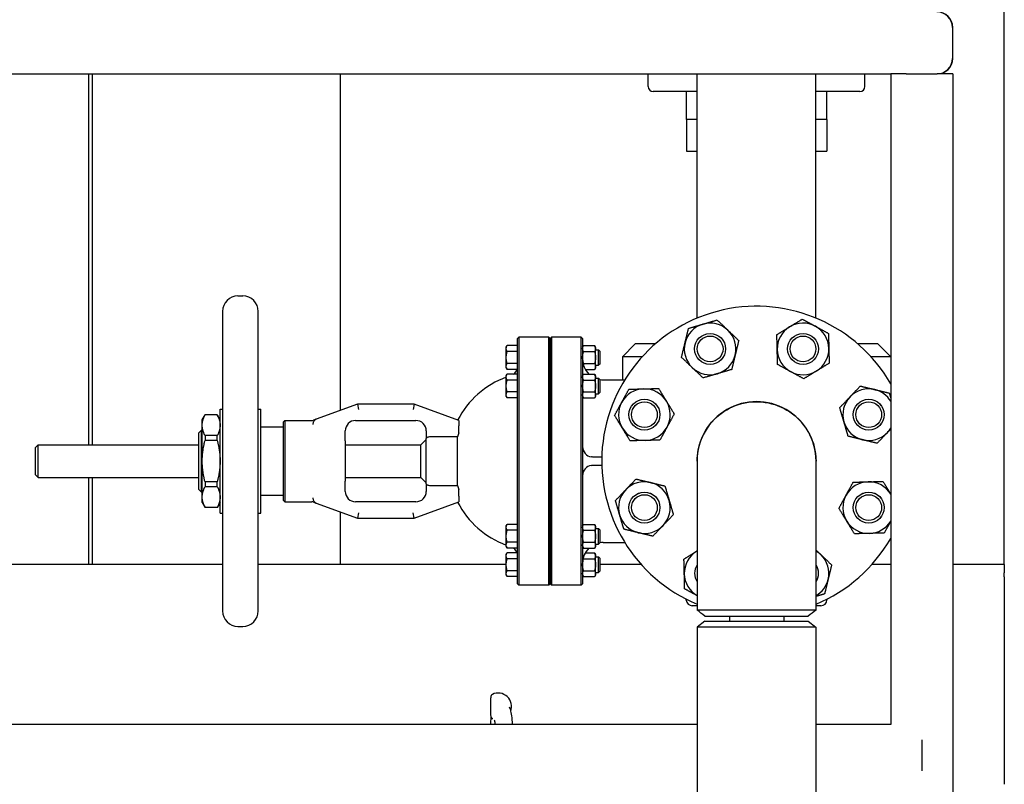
# Model space of a CAD drawing. Header units: inches. Extents: x 24 to 1128, y -69 to 748.
# Tile 585 of 656: x 1024 to 1048, y 358 to 377. Entities that reach past the tile are written whole.
import ezdxf

# ---------------------------------------------------------------- set-up
doc = ezdxf.new("R2010")
doc.units = ezdxf.units.IN
doc.header["$LTSCALE"] = 32
doc.header["$MEASUREMENT"] = 0
doc.layers.add('Visible (ANSI)', color=7, linetype='Continuous', lineweight=30)

msp = doc.modelspace()

# ---------------------------------------------------------------- linework, layer by layer
at = {"layer": 'Visible (ANSI)'}
for p, q in [((1048.03453, 363.48367), (1048.03453, 433.48367)), ((1046.77746, 376.48367), (1046.77746, 375.73367)), ((1046.78453, 375.73367), (1046.78453, 376.48367)), ((1010.78453, 375.35867), (1045.28453, 375.35867)), ((1025.86453, 366.37737), (1025.86453, 375.35867)), ((1025.95453, 366.37737), (1025.95453, 375.35867)), ((1031.95453, 367.21107), (1031.95453, 375.35867)), ((1039.40953, 375.0567), (1039.40953, 375.35867)), ((1040.59703, 369.44721), (1040.59703, 375.35867)), ((1043.47203, 369.44721), (1043.47203, 375.35867)), ((1044.65953, 375.0567), (1044.65953, 375.35867)), ((1045.28453, 375.35867), (1045.28453, 359.60867)), ((1045.65953, 375.35867), (1045.28453, 375.35867)), ((1045.65953, 375.35867), (1046.40953, 375.35867)), ((1046.78453, 375.35867), (1046.40953, 375.35867)), ((1046.78453, 375.35867), (1046.78453, 339.60867)), ((1040.59703, 374.9317), (1039.53453, 374.9317)), ((1040.33453, 374.25256), (1040.33453, 374.9317)), ((1044.53453, 374.9317), (1043.47203, 374.9317)), ((1043.73453, 374.25256), (1043.73453, 374.9317)), ((1040.59703, 374.25256), (1040.33453, 374.25256)), ((1040.33453, 374.25256), (1040.33453, 373.48836)), ((1040.59703, 374.25256), (1040.33453, 374.25256)), ((1043.73453, 374.25256), (1043.47203, 374.25256)), ((1043.73453, 374.25256), (1043.47203, 374.25256)), ((1043.73453, 374.25256), (1043.73453, 373.48836)), ((1040.33453, 373.48836), (1040.59703, 373.48836)), ((1043.47203, 373.48836), (1043.73453, 373.48836)), ((1029.47548, 369.98367), (1029.59359, 369.98367)), ((1029.10146, 369.60965), (1029.10146, 362.35769)), ((1029.9676, 362.35769), (1029.9676, 369.60965)), ((1036.24713, 368.95242), (1036.27838, 368.98367)), ((1036.24713, 368.89479), (1036.24713, 368.95242)), ((1036.24713, 367.35832), (1036.24713, 368.89479)), ((1036.27838, 368.98367), (1036.27838, 368.92588)), ((1037.00328, 368.98367), (1036.27838, 368.98367)), ((1036.27838, 368.92588), (1036.27838, 367.36118)), ((1037.00328, 368.92588), (1037.00328, 368.98367)), ((1037.03453, 368.95242), (1037.00328, 368.98367)), ((1037.00328, 367.36118), (1037.00328, 368.92588)), ((1037.03453, 368.95242), (1037.06578, 368.98367)), ((1037.03453, 368.89479), (1037.03453, 368.95242)), ((1037.03453, 368.95242), (1037.03453, 368.89479)), ((1037.03453, 367.35832), (1037.03453, 368.89479)), ((1037.03453, 368.89479), (1037.03453, 367.35832)), ((1037.06578, 368.98367), (1037.06578, 368.92588)), ((1037.79068, 368.98367), (1037.06578, 368.98367)), ((1037.06578, 368.92588), (1037.06578, 367.36118)), ((1037.79068, 368.92588), (1037.79068, 368.98367)), ((1037.82193, 368.95242), (1037.79068, 368.98367)), ((1037.79068, 367.36118), (1037.79068, 368.92588)), ((1037.82193, 368.95242), (1037.82193, 368.89479)), ((1037.82193, 368.89479), (1037.82193, 367.35832)), ((1035.97213, 368.74154), (1035.99446, 368.78022)), ((1035.97213, 368.70805), (1035.97213, 368.74154)), ((1035.97213, 368.49154), (1035.97213, 368.70805)), ((1036.24713, 368.78022), (1035.99446, 368.78022)), ((1037.82193, 368.74154), (1037.84426, 368.78022)), ((1037.84426, 368.78022), (1038.11211, 368.78022)), ((1038.13443, 368.74154), (1038.11211, 368.78022)), ((1038.13443, 368.70805), (1038.13443, 368.74154)), ((1038.13443, 368.49154), (1038.13443, 368.70805)), ((1038.13443, 368.67904), (1038.20988, 368.67904)), ((1038.20988, 368.30404), (1038.20988, 368.67904)), ((1038.24713, 368.64179), (1038.20988, 368.67904)), ((1039.09703, 368.82367), (1038.78453, 368.51117)), ((1039.58568, 368.82367), (1039.09703, 368.82367)), ((1044.97203, 368.82367), (1044.48339, 368.82367)), ((1044.97203, 368.82367), (1045.28453, 368.51117)), ((1035.97213, 368.27504), (1035.97213, 368.49154)), ((1036.24713, 368.63588), (1035.99446, 368.63588)), ((1037.84426, 368.63588), (1038.11211, 368.63588)), ((1038.13443, 368.27504), (1038.13443, 368.49154)), ((1038.24713, 368.34129), (1038.24713, 368.64179)), ((1039.26429, 368.51117), (1038.78453, 368.51117)), ((1038.78453, 368.51117), (1038.78453, 367.95217)), ((1045.28453, 368.51117), (1044.80478, 368.51117)), ((1035.97213, 368.24154), (1035.97213, 368.27504)), ((1035.97213, 368.24154), (1035.99446, 368.20287)), ((1036.24713, 368.34721), (1035.99446, 368.34721)), ((1036.23203, 368.20287), (1035.99446, 368.20287)), ((1037.84426, 368.34721), (1038.11211, 368.34721)), ((1037.88852, 368.20287), (1038.11211, 368.20287)), ((1038.13443, 368.24154), (1038.11211, 368.20287)), ((1038.13443, 368.30404), (1038.20988, 368.30404)), ((1038.13443, 368.24154), (1038.13443, 368.27504)), ((1038.24713, 368.34129), (1038.20988, 368.30404)), ((1035.97213, 368.05257), (1035.99446, 368.09124)), ((1035.97213, 368.01907), (1035.97213, 368.05257)), ((1035.97213, 367.80257), (1035.97213, 368.01907)), ((1036.24713, 368.09124), (1035.99446, 368.09124)), ((1036.24713, 367.9469), (1035.99446, 367.9469)), ((1037.82193, 368.05257), (1037.84426, 368.09124)), ((1037.84426, 368.09124), (1038.11211, 368.09124)), ((1037.84426, 367.9469), (1038.11211, 367.9469)), ((1038.13443, 368.05257), (1038.11211, 368.09124)), ((1038.13443, 368.01907), (1038.13443, 368.05257)), ((1038.13443, 367.80257), (1038.13443, 368.01907)), ((1038.13443, 367.99007), (1038.20988, 367.99007)), ((1038.20988, 367.61507), (1038.20988, 367.99007)), ((1038.24713, 367.95282), (1038.20988, 367.99007)), ((1038.24713, 367.65232), (1038.24713, 367.95282)), ((1038.32193, 367.95217), (1038.84275, 367.95217)), ((1035.97213, 367.58606), (1035.97213, 367.80257)), ((1038.13443, 367.58606), (1038.13443, 367.80257)), ((1035.97213, 367.55257), (1035.97213, 367.58606)), ((1035.97213, 367.55257), (1035.99446, 367.51389)), ((1036.24713, 367.65823), (1035.99446, 367.65823)), ((1036.24713, 367.51389), (1035.99446, 367.51389)), ((1037.82193, 367.55257), (1037.84426, 367.51389)), ((1037.84426, 367.65823), (1038.11211, 367.65823)), ((1037.84426, 367.51389), (1038.11211, 367.51389)), ((1038.13443, 367.55257), (1038.11211, 367.51389)), ((1038.13443, 367.61507), (1038.20988, 367.61507)), ((1038.13443, 367.55257), (1038.13443, 367.58606)), ((1038.24713, 367.65232), (1038.20988, 367.61507)), ((1029.04241, 364.72383), (1029.04241, 367.24351)), ((1029.04241, 367.24351), (1029.10146, 367.24351)), ((1029.9676, 367.24351), (1030.02666, 367.24351)), ((1030.02666, 364.72383), (1030.02666, 367.24351)), ((1032.36819, 367.36162), (1031.36875, 366.99786)), ((1032.36819, 367.36162), (1032.39023, 367.23662)), ((1033.74025, 367.36162), (1032.36819, 367.36162)), ((1033.74025, 367.36162), (1033.71821, 367.23662)), ((1034.82193, 366.96792), (1033.74025, 367.36162)), ((1036.24713, 364.60902), (1036.24713, 367.35832)), ((1036.27838, 367.36118), (1036.27838, 364.60616)), ((1037.00328, 364.60616), (1037.00328, 367.36118)), ((1037.03453, 364.60902), (1037.03453, 367.35832)), ((1037.03453, 367.35832), (1037.03453, 364.60902)), ((1037.06578, 367.36118), (1037.06578, 364.60616)), ((1037.79068, 364.60616), (1037.79068, 367.36118)), ((1037.82193, 367.35832), (1037.82193, 364.60902)), ((1028.60934, 366.98761), (1028.67753, 367.10572)), ((1028.60934, 366.8531), (1028.60934, 366.98761)), ((1028.67753, 367.10572), (1028.67753, 367.10365)), ((1028.97422, 367.10572), (1028.67753, 367.10572)), ((1028.97422, 367.10365), (1028.67753, 367.10365)), ((1028.97422, 367.10365), (1028.97422, 367.10572)), ((1029.04241, 366.98761), (1028.97422, 367.10572)), ((1031.36875, 366.99786), (1031.30386, 366.97424)), ((1028.60934, 365.98367), (1028.60934, 366.8531)), ((1030.02666, 366.81044), (1030.57784, 366.81044)), ((1030.57784, 366.93667), (1030.60909, 366.96792)), ((1030.57784, 365.03067), (1030.57784, 366.93667)), ((1030.60909, 366.96792), (1030.60909, 364.99942)), ((1030.60909, 366.96792), (1031.26446, 366.96792)), ((1031.2865, 366.8804), (1031.2865, 366.87342)), ((1032.3239, 366.96792), (1033.78453, 366.96792)), ((1034.82193, 366.96792), (1034.82193, 366.8349)), ((1034.82193, 366.66758), (1034.82193, 366.8349)), ((1028.5306, 366.6692), (1028.5931, 366.7317)), ((1028.5306, 365.29814), (1028.5306, 366.6692)), ((1028.5931, 365.23564), (1028.5931, 366.7317)), ((1028.5931, 366.7317), (1028.60934, 366.7317)), ((1028.97422, 366.60255), (1028.67753, 366.60255)), ((1028.67753, 366.60255), (1028.67753, 366.48477)), ((1028.97422, 366.48477), (1028.97422, 366.60255)), ((1032.0739, 366.61451), (1032.0739, 366.71792)), ((1032.0739, 366.47234), (1032.0739, 366.61451)), ((1034.03453, 366.71792), (1034.03453, 366.53097)), ((1034.03453, 365.43637), (1034.03453, 366.53097)), ((1034.79084, 366.57422), (1034.15953, 366.57422)), ((1034.79084, 365.39312), (1034.79084, 366.57422)), ((1024.57453, 366.31487), (1024.63703, 366.37737)), ((1024.57453, 365.65247), (1024.57453, 366.31487)), ((1024.63703, 365.58997), (1024.63703, 366.37737)), ((1024.63703, 366.37737), (1028.5306, 366.37737)), ((1028.97422, 366.48477), (1028.67753, 366.48477)), ((1032.0739, 366.47234), (1032.0739, 365.495)), ((1032.0739, 366.37737), (1033.90524, 366.37737)), ((1033.90524, 366.37737), (1034.03453, 366.50666)), ((1033.90524, 365.58997), (1033.90524, 366.37737)), ((1038.28453, 366.08367), (1038.07193, 366.08367)), ((1038.28453, 366.08367), (1038.28453, 365.98367)), ((1038.28453, 366.08367), (1038.28587, 366.08367)), ((1028.60934, 365.11423), (1028.60934, 365.98367)), ((1038.07193, 365.88367), (1038.28453, 365.88367)), ((1038.28453, 365.98367), (1038.28453, 365.88367)), ((1038.28587, 365.88367), (1038.28453, 365.88367)), ((1040.59453, 365.98097), (1040.59453, 362.37606)), ((1043.47453, 362.37606), (1043.47453, 365.98097)), ((1024.57453, 365.65247), (1024.63703, 365.58997)), ((1024.63703, 365.58997), (1028.5306, 365.58997)), ((1025.86453, 363.48367), (1025.86453, 365.58997)), ((1025.95453, 363.48367), (1025.95453, 365.58997)), ((1032.0739, 365.58997), (1033.90524, 365.58997)), ((1033.90524, 365.58997), (1034.03453, 365.46068)), ((1028.97422, 365.48257), (1028.67753, 365.48257)), ((1028.67753, 365.48257), (1028.67753, 365.36478)), ((1028.97422, 365.36478), (1028.67753, 365.36478)), ((1028.97422, 365.36478), (1028.97422, 365.48257)), ((1032.0739, 365.35283), (1032.0739, 365.495)), ((1032.0739, 365.24942), (1032.0739, 365.35283)), ((1034.03453, 365.43637), (1034.03453, 365.24942)), ((1034.15953, 365.39312), (1034.79084, 365.39312)), ((1028.5306, 365.29814), (1028.5931, 365.23564)), ((1028.5931, 365.23564), (1028.60934, 365.23564)), ((1028.60934, 364.97973), (1028.60934, 365.11423)), ((1030.02666, 365.1569), (1030.57784, 365.1569)), ((1031.2865, 365.09391), (1031.2865, 365.08694)), ((1034.82193, 365.13244), (1034.82193, 365.29976)), ((1034.82193, 365.13244), (1034.82193, 364.99942)), ((1028.60934, 364.97973), (1028.67753, 364.86162)), ((1028.97422, 364.86368), (1028.67753, 364.86368)), ((1028.67753, 364.86368), (1028.67753, 364.86162)), ((1028.97422, 364.86162), (1028.67753, 364.86162)), ((1029.04241, 364.97973), (1028.97422, 364.86162)), ((1028.97422, 364.86162), (1028.97422, 364.86368)), ((1030.57784, 365.03067), (1030.60909, 364.99942)), ((1030.60909, 364.99942), (1031.26446, 364.99942)), ((1031.30386, 364.9931), (1031.36875, 364.96948)), ((1031.36875, 364.96948), (1032.36819, 364.60572)), ((1033.78453, 364.99942), (1032.3239, 364.99942)), ((1033.74025, 364.60572), (1034.82193, 364.99942)), ((1029.04241, 364.72383), (1029.10146, 364.72383)), ((1029.9676, 364.72383), (1030.02666, 364.72383)), ((1031.95453, 363.48367), (1031.95453, 364.75627)), ((1032.39023, 364.73072), (1032.36819, 364.60572)), ((1032.36819, 364.60572), (1033.74025, 364.60572)), ((1033.74025, 364.60572), (1033.71821, 364.73072)), ((1036.24713, 363.07255), (1036.24713, 364.60902)), ((1036.27838, 364.60616), (1036.27838, 363.04146)), ((1037.00328, 363.04146), (1037.00328, 364.60616)), ((1037.03453, 363.07255), (1037.03453, 364.60902)), ((1037.03453, 364.60902), (1037.03453, 363.07255)), ((1037.06578, 364.60616), (1037.06578, 363.04146)), ((1037.79068, 363.04146), (1037.79068, 364.60616)), ((1037.82193, 364.60902), (1037.82193, 363.07255)), ((1035.97213, 364.41477), (1035.99446, 364.45345)), ((1035.97213, 364.38128), (1035.97213, 364.41477)), ((1035.97213, 364.16477), (1035.97213, 364.38128)), ((1036.24713, 364.45345), (1035.99446, 364.45345)), ((1037.82193, 364.41477), (1037.84426, 364.45345)), ((1037.84426, 364.45345), (1038.11211, 364.45345)), ((1038.13443, 364.41477), (1038.11211, 364.45345)), ((1038.13443, 364.38128), (1038.13443, 364.41477)), ((1038.13443, 364.16477), (1038.13443, 364.38128)), ((1035.97213, 363.94827), (1035.97213, 364.16477)), ((1036.24713, 364.30911), (1035.99446, 364.30911)), ((1037.84426, 364.30911), (1038.11211, 364.30911)), ((1038.13443, 364.35227), (1038.20988, 364.35227)), ((1038.13443, 363.94827), (1038.13443, 364.16477)), ((1038.20988, 363.97727), (1038.20988, 364.35227)), ((1038.24713, 364.31502), (1038.20988, 364.35227)), ((1038.24713, 364.01452), (1038.24713, 364.31502)), ((1035.97213, 363.91477), (1035.97213, 363.94827)), ((1035.97213, 363.91477), (1035.99446, 363.8761)), ((1036.24713, 364.02043), (1035.99446, 364.02043)), ((1037.82193, 363.91477), (1037.84426, 363.8761)), ((1037.84426, 364.02043), (1038.11211, 364.02043)), ((1038.13443, 363.91477), (1038.11211, 363.8761)), ((1038.13443, 363.97727), (1038.20988, 363.97727)), ((1038.13443, 363.91477), (1038.13443, 363.94827)), ((1038.24713, 364.01452), (1038.20988, 363.97727)), ((1038.32193, 364.01517), (1038.84275, 364.01517)), ((1035.97213, 363.7258), (1035.99446, 363.76447)), ((1035.97213, 363.6923), (1035.97213, 363.7258)), ((1035.97213, 363.4758), (1035.97213, 363.6923)), ((1036.24713, 363.8761), (1035.99446, 363.8761)), ((1036.23203, 363.76447), (1035.99446, 363.76447)), ((1037.84426, 363.8761), (1038.11211, 363.8761)), ((1037.88852, 363.76447), (1038.11211, 363.76447)), ((1038.13443, 363.7258), (1038.11211, 363.76447)), ((1038.13443, 363.6923), (1038.13443, 363.7258)), ((1038.13443, 363.4758), (1038.13443, 363.6923)), ((1038.13443, 363.6633), (1038.20988, 363.6633)), ((1038.20988, 363.2883), (1038.20988, 363.6633)), ((1038.24713, 363.62605), (1038.20988, 363.6633)), ((1029.10146, 363.48367), (1010.78453, 363.48367)), ((1026.16158, 363.48367), (1025.95453, 363.48367)), ((1035.97213, 363.48367), (1029.9676, 363.48367)), ((1031.95453, 363.48367), (1031.74749, 363.48367)), ((1035.97213, 363.25929), (1035.97213, 363.4758)), ((1036.24713, 363.62013), (1035.99446, 363.62013)), ((1037.84426, 363.62013), (1038.11211, 363.62013)), ((1038.13443, 363.25929), (1038.13443, 363.4758)), ((1038.24713, 363.32555), (1038.24713, 363.62605)), ((1039.23945, 363.48367), (1038.24713, 363.48367)), ((1045.28453, 363.48367), (1044.82962, 363.48367)), ((1048.03453, 363.48367), (1046.78453, 363.48367)), ((1048.03453, 363.48367), (1048.03453, 363.27662)), ((1035.97213, 363.2258), (1035.97213, 363.25929)), ((1035.97213, 363.2258), (1035.99446, 363.18712)), ((1036.24713, 363.33146), (1035.99446, 363.33146)), ((1036.24713, 363.18712), (1035.99446, 363.18712)), ((1037.82193, 363.2258), (1037.84426, 363.18712)), ((1037.84426, 363.33146), (1038.11211, 363.33146)), ((1037.84426, 363.18712), (1038.11211, 363.18712)), ((1038.13443, 363.2258), (1038.11211, 363.18712)), ((1038.13443, 363.2883), (1038.20988, 363.2883)), ((1038.13443, 363.2258), (1038.13443, 363.25929)), ((1038.24713, 363.32555), (1038.20988, 363.2883)), ((1048.03453, 363.18075), (1048.03453, 363.27662)), ((1048.03453, 363.18075), (1048.03453, 363.11045)), ((1036.24713, 363.01492), (1036.24713, 363.07255)), ((1036.24713, 363.01492), (1036.27838, 362.98367)), ((1036.27838, 363.04146), (1036.27838, 362.98367)), ((1037.00328, 362.98367), (1036.27838, 362.98367)), ((1037.00328, 362.98367), (1037.00328, 363.04146)), ((1037.03453, 363.01492), (1037.00328, 362.98367)), ((1037.03453, 363.01492), (1037.03453, 363.07255)), ((1037.03453, 363.07255), (1037.03453, 363.01492)), ((1037.03453, 363.01492), (1037.06578, 362.98367)), ((1037.06578, 363.04146), (1037.06578, 362.98367)), ((1037.79068, 362.98367), (1037.06578, 362.98367)), ((1037.79068, 362.98367), (1037.79068, 363.04146)), ((1037.82193, 363.01492), (1037.79068, 362.98367)), ((1037.82193, 363.07255), (1037.82193, 363.01492)), ((1048.03453, 363.11045), (1048.03453, 362.80772)), ((1048.03453, 362.80772), (1048.03453, 358.15962)), ((1040.32876, 362.6206), (1040.32661, 362.64518)), ((1040.59453, 362.48367), (1040.47819, 362.48367)), ((1043.59087, 362.48367), (1043.47453, 362.48367)), ((1043.7403, 362.6206), (1043.74245, 362.64518)), ((1040.78205, 362.23367), (1043.28699, 362.23367)), ((1041.37703, 362.23367), (1041.37703, 362.10867)), ((1042.69203, 362.23367), (1042.69203, 362.10867)), ((1029.47548, 361.98367), (1029.59359, 361.98367)), ((1040.78453, 362.10867), (1040.59703, 361.9648)), ((1040.78453, 362.10867), (1043.28453, 362.10867)), ((1043.28453, 362.10867), (1043.47203, 361.9648)), ((1043.47203, 361.9648), (1040.59703, 361.9648)), ((1040.59703, 361.9648), (1040.59703, 300.06504)), ((1043.47203, 361.9648), (1043.47203, 300.06504)), ((1040.59703, 359.60867), (1010.78453, 359.60867)), ((1045.28453, 359.60867), (1043.47203, 359.60867)), ((1046.03453, 359.23367), (1046.03453, 358.48367))]:
    msp.add_line(p, q, dxfattribs=at)
for centre, radius in [((1040.90944, 368.69988), 0.37513), ((1040.90944, 368.69988), 0.375), ((1040.90944, 368.69988), 0.3125), ((1043.15962, 368.69988), 0.37513), ((1043.15962, 368.69988), 0.375), ((1043.15962, 368.69988), 0.3125), ((1039.31833, 367.10876), 0.37513), ((1039.31833, 367.10876), 0.375), ((1044.75074, 367.10876), 0.37513), ((1044.75074, 367.10876), 0.375), ((1039.31833, 367.10876), 0.3125), ((1044.75074, 367.10876), 0.3125), ((1039.31833, 364.85858), 0.37513), ((1039.31833, 364.85858), 0.375), ((1039.31833, 364.85858), 0.3125), ((1044.75074, 364.85858), 0.37513), ((1044.75074, 364.85858), 0.375), ((1044.75074, 364.85858), 0.3125)]:
    msp.add_circle(centre, radius, dxfattribs=at)
for centre, radius, start, end in [((1046.40246, 376.48367), 0.375, 0, 90), ((1046.40953, 376.48367), 0.375, 0, 90), ((1046.40246, 375.73367), 0.375, 270, 0), ((1046.40953, 375.73367), 0.375, 270, 0), ((1039.53453, 375.0567), 0.125, 180, 270), ((1044.53453, 375.0567), 0.125, 270, 0), ((1029.47548, 369.60965), 0.37402, 90, 180), ((1029.59359, 369.60965), 0.37402, 0, 90), ((1042.03453, 365.98367), 3.75, 29.926435, 247.418327), ((1040.90944, 368.69988), 0.625, 106.358085, 166.358085), ((1040.90944, 368.69988), 0.625, 46.358085, 106.358085), ((1040.90944, 368.69988), 0.625, 346.358085, 46.358085), ((1043.15962, 368.69988), 0.625, 121.358085, 181.358085), ((1043.15962, 368.69988), 0.625, 61.358085, 121.358085), ((1043.15962, 368.69988), 0.625, 1.358085, 61.358085), ((1040.90944, 368.69988), 0.625, 166.358085, 226.358085), ((1043.15962, 368.69988), 0.625, 181.358085, 241.358085), ((1043.15962, 368.69988), 0.625, 301.358085, 1.358085), ((1038.32193, 368.45217), 0.5, 180, 226.208453), ((1040.90944, 368.69988), 0.625, 286.358085, 346.358085), ((1035.99713, 368.28845), 0.25, 307.923408, 339.98119), ((1040.90944, 368.69988), 0.625, 226.358085, 286.358085), ((1036.71957, 365.98367), 2.16535, 110.192895, 152.680684), ((1038.32193, 368.45217), 0.5, 260.709763, 270), ((1043.15962, 368.69988), 0.625, 241.358085, 301.358085), ((1039.31833, 367.10876), 0.625, 91.358085, 151.358085), ((1039.31833, 367.10876), 0.625, 31.358085, 91.358085), ((1044.75074, 367.10876), 0.625, 76.358085, 136.358085), ((1044.75074, 367.10876), 0.625, 31.342781, 76.358085), ((1044.75074, 367.10876), 0.625, 136.358085, 196.358085), ((1039.31833, 367.10876), 0.625, 151.358085, 211.358085), ((1039.31833, 367.10876), 0.625, 331.358085, 31.358085), ((1042.03453, 365.98367), 1.44, 359.94622, 180.05378), ((1031.4115, 366.8804), 0.125, 110, 180), ((1031.26446, 367.09292), 0.125, 270, 290), ((1032.3239, 366.71792), 0.25, 90, 180), ((1033.78453, 366.71792), 0.25, 0, 90), ((1039.31833, 367.10876), 0.625, 211.358085, 271.358085), ((1039.31833, 367.10876), 0.625, 271.358085, 331.358085), ((1044.75074, 367.10876), 0.625, 196.358085, 256.358085), ((1044.75074, 367.10876), 0.625, 316.358085, 328.657219), ((1036.71957, 365.98367), 2.01712, 160.180879, 162.976134), ((1044.75074, 367.10876), 0.625, 256.358085, 316.358085), ((1038.07193, 366.33367), 0.25, 180, 261.395888), ((1038.07193, 365.63367), 0.25, 98.604112, 180), ((1036.71957, 365.98367), 2.01712, 197.023866, 199.819121), ((1039.31833, 364.85858), 0.625, 76.358085, 136.358085), ((1039.31833, 364.85858), 0.625, 16.358085, 76.358085), ((1044.75074, 364.85858), 0.625, 91.358085, 151.358085), ((1044.75074, 364.85858), 0.625, 31.358085, 91.358085), ((1031.4115, 365.08694), 0.125, 180, 250), ((1032.3239, 365.24942), 0.25, 180, 270), ((1033.78453, 365.24942), 0.25, 270, 0), ((1039.31833, 364.85858), 0.625, 136.358085, 196.358085), ((1044.75074, 364.85858), 0.625, 151.358085, 211.358085), ((1044.75074, 364.85858), 0.625, 31.342781, 31.358085), ((1031.26446, 364.87442), 0.125, 70, 90), ((1036.71957, 365.98367), 2.16535, 207.319316, 249.807105), ((1039.31833, 364.85858), 0.625, 316.358085, 16.358085), ((1039.31833, 364.85858), 0.625, 196.358085, 256.358085), ((1039.31833, 364.85858), 0.625, 256.358085, 316.358085), ((1044.75074, 364.85858), 0.625, 211.358085, 271.358085), ((1044.75074, 364.85858), 0.625, 271.358085, 328.657219), ((1038.32193, 363.51517), 0.5, 90, 99.290237), ((1042.03453, 365.98367), 3.75, 292.581673, 330.073565), ((1035.99713, 363.67889), 0.25, 20.01881, 52.076592), ((1038.32193, 363.51517), 0.5, 133.791547, 180), ((1040.90944, 363.26746), 0.625, 121.358085, 181.358085), ((1040.90944, 363.26746), 0.625, 120.255516, 121.358085), ((1043.15962, 363.26746), 0.625, 46.358085, 59.744484), ((1043.15962, 363.26746), 0.625, 346.358085, 46.358085), ((1040.90944, 363.26746), 0.37513, 147.085092, 212.914908), ((1040.90944, 363.26746), 0.375, 147.114984, 212.885016), ((1043.15962, 363.26746), 0.37513, 327.085092, 32.914908), ((1043.15962, 363.26746), 0.375, 327.114984, 32.885016), ((1040.90944, 363.26746), 0.625, 181.358085, 239.744484), ((1043.15962, 363.26746), 0.625, 300.255516, 346.358085), ((1040.47819, 362.63367), 0.15, 185, 270), ((1043.59087, 362.63367), 0.15, 270, 355), ((1029.47548, 362.35769), 0.37402, 180, 270), ((1029.59359, 362.35769), 0.37402, 270, 0), ((1035.77684, 360.04381), 0.325, 338.844473, 115.431521)]:
    msp.add_arc(centre, radius, start, end, dxfattribs=at)
for points, weights in [([(1040.73342, 369.29958), (1040.89411, 369.34674), (1041.07966, 369.4012)], [1, 1.0379548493, 1]), ([(1041.07966, 369.4012), (1041.2196, 369.26775), (1041.34079, 369.15217)], [1, 1.0379548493, 1]), ([(1042.83438, 369.23358), (1042.97739, 369.32073), (1043.14252, 369.42136)], [1, 1.0379548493, 1]), ([(1043.14252, 369.42136), (1043.31223, 369.32867), (1043.45921, 369.2484)], [1, 1.0379548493, 1]), ([(1040.30208, 368.84728), (1040.34157, 369.01003), (1040.38718, 369.19795)], [1, 1.0379548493, 1]), ([(1040.38718, 369.19795), (1040.57273, 369.25241), (1040.73342, 369.29958)], [1, 1.0379548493, 1]), ([(1041.34079, 369.15217), (1041.46198, 369.03659), (1041.60192, 368.90313)], [1, 1.0379548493, 1]), ([(1042.52625, 369.0458), (1042.69138, 369.14643), (1042.83438, 369.23358)], [1, 1.0379548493, 1]), ([(1043.45921, 369.2484), (1043.60618, 369.16812), (1043.77589, 369.07543)], [1, 1.0379548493, 1]), ([(1041.60192, 368.90313), (1041.55631, 368.71521), (1041.51681, 368.55247)], [1, 1.0379548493, 1]), ([(1042.5348, 368.68506), (1042.53083, 368.85248), (1042.52625, 369.0458)], [1, 1.0379548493, 1]), ([(1043.77589, 369.07543), (1043.78048, 368.88211), (1043.78445, 368.71469)], [1, 1.0379548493, 1]), ([(1035.97213, 368.70805), (1035.97213, 368.74154), (1035.99446, 368.78022)], [1, 1.04314139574, 1.01001874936]), ([(1035.99446, 368.63588), (1035.97213, 368.67456), (1035.97213, 368.70805)], [1.01001874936, 1.04314139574, 1]), ([(1037.82193, 368.70805), (1037.82193, 368.74154), (1037.84426, 368.78022)], [1, 1.04314139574, 1.01001874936]), ([(1037.84426, 368.63588), (1037.82193, 368.67456), (1037.82193, 368.70805)], [1.01001874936, 1.04314139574, 1]), ([(1038.11211, 368.78022), (1038.13443, 368.74154), (1038.13443, 368.70805)], [1.01001874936, 1.04314139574, 1]), ([(1038.13443, 368.70805), (1038.13443, 368.67456), (1038.11211, 368.63588)], [1, 1.04314139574, 1.01001874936]), ([(1040.21697, 368.49662), (1040.26258, 368.68454), (1040.30208, 368.84728)], [1, 1.0379548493, 1]), ([(1042.54335, 368.32432), (1042.53877, 368.51764), (1042.5348, 368.68506)], [1, 1.0379548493, 1]), ([(1043.78445, 368.71469), (1043.78842, 368.54727), (1043.793, 368.35395)], [1, 1.0379548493, 1]), ([(1035.97213, 368.49154), (1035.97213, 368.55853), (1035.99446, 368.63588)], [1, 1.04314139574, 1.01001874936]), ([(1035.99446, 368.34721), (1035.97213, 368.42456), (1035.97213, 368.49154)], [1.01001874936, 1.04314139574, 1]), ([(1037.82193, 368.49154), (1037.82193, 368.55853), (1037.84426, 368.63588)], [1, 1.04314139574, 1.01001874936]), ([(1037.84426, 368.34721), (1037.82193, 368.42456), (1037.82193, 368.49154)], [1.01001874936, 1.04314139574, 1]), ([(1038.11211, 368.63588), (1038.13443, 368.55853), (1038.13443, 368.49154)], [1.01001874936, 1.04314139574, 1]), ([(1038.13443, 368.49154), (1038.13443, 368.42456), (1038.11211, 368.34721)], [1, 1.04314139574, 1.01001874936]), ([(1040.4781, 368.24758), (1040.35691, 368.36316), (1040.21697, 368.49662)], [1, 1.0379548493, 1]), ([(1041.51681, 368.55247), (1041.47731, 368.38972), (1041.43171, 368.2018)], [1, 1.0379548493, 1]), ([(1035.97213, 368.27504), (1035.97213, 368.30853), (1035.99446, 368.34721)], [1, 1.04314139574, 1.01001874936]), ([(1035.99446, 368.20287), (1035.97213, 368.24154), (1035.97213, 368.27504)], [1.01001874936, 1.04314139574, 1]), ([(1037.83646, 368.33252), (1037.83992, 368.33969), (1037.84426, 368.34721)], [1.01983175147, 1.01629387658, 1.01001874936]), ([(1038.11211, 368.34721), (1038.13443, 368.30853), (1038.13443, 368.27504)], [1.01001874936, 1.04314139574, 1]), ([(1038.13443, 368.27504), (1038.13443, 368.24154), (1038.11211, 368.20287)], [1, 1.04314139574, 1.01001874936]), ([(1040.73923, 367.99855), (1040.59929, 368.13201), (1040.4781, 368.24758)], [1, 1.0379548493, 1]), ([(1041.43171, 368.2018), (1041.24616, 368.14734), (1041.08547, 368.10018)], [1, 1.0379548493, 1]), ([(1042.86004, 368.15135), (1042.71306, 368.23163), (1042.54335, 368.32432)], [1, 1.0379548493, 1]), ([(1043.793, 368.35395), (1043.62787, 368.25332), (1043.48486, 368.16617)], [1, 1.0379548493, 1]), ([(1035.97213, 368.01907), (1035.97213, 368.05257), (1035.99446, 368.09124)], [1, 1.04314139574, 1.01001874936]), ([(1035.99446, 367.9469), (1035.97213, 367.98558), (1035.97213, 368.01907)], [1.01001874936, 1.04314139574, 1]), ([(1035.97213, 367.80257), (1035.97213, 367.86955), (1035.99446, 367.9469)], [1, 1.04314139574, 1.01001874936]), ([(1037.82193, 368.01907), (1037.82193, 368.05257), (1037.84426, 368.09124)], [1, 1.04314139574, 1.01001874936]), ([(1037.84426, 367.9469), (1037.82193, 367.98558), (1037.82193, 368.01907)], [1.01001874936, 1.04314139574, 1]), ([(1037.82193, 367.80257), (1037.82193, 367.86955), (1037.84426, 367.9469)], [1, 1.04314139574, 1.01001874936]), ([(1038.11211, 368.09124), (1038.13443, 368.05257), (1038.13443, 368.01907)], [1.01001874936, 1.04314139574, 1]), ([(1038.13443, 368.01907), (1038.13443, 367.98558), (1038.11211, 367.9469)], [1, 1.04314139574, 1.01001874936]), ([(1038.11211, 367.9469), (1038.13443, 367.86955), (1038.13443, 367.80257)], [1.01001874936, 1.04314139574, 1]), ([(1041.08547, 368.10018), (1040.92478, 368.05301), (1040.73923, 367.99855)], [1, 1.0379548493, 1]), ([(1043.17673, 367.97839), (1043.00701, 368.07108), (1042.86004, 368.15135)], [1, 1.0379548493, 1]), ([(1043.48486, 368.16617), (1043.34186, 368.07902), (1043.17673, 367.97839)], [1, 1.0379548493, 1]), ([(1035.99446, 367.65823), (1035.97213, 367.73558), (1035.97213, 367.80257)], [1.01001874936, 1.04314139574, 1]), ([(1037.84426, 367.65823), (1037.82193, 367.73558), (1037.82193, 367.80257)], [1.01001874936, 1.04314139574, 1]), ([(1038.13443, 367.80257), (1038.13443, 367.73558), (1038.11211, 367.65823)], [1, 1.04314139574, 1.01001874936]), ([(1038.76981, 367.40834), (1038.85008, 367.55532), (1038.94277, 367.72503)], [1, 1.0379548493, 1]), ([(1038.94277, 367.72503), (1039.13609, 367.72961), (1039.30351, 367.73358)], [1, 1.0379548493, 1]), ([(1039.30351, 367.73358), (1039.47094, 367.73755), (1039.66426, 367.74214)], [1, 1.0379548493, 1]), ([(1039.66426, 367.74214), (1039.76489, 367.57701), (1039.85203, 367.434)], [1, 1.0379548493, 1]), ([(1044.29845, 367.5401), (1044.41402, 367.66129), (1044.54748, 367.80123)], [1, 1.0379548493, 1]), ([(1044.54748, 367.80123), (1044.7354, 367.75562), (1044.89815, 367.71613)], [1, 1.0379548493, 1]), ([(1044.89815, 367.71613), (1045.06089, 367.67663), (1045.24881, 367.63102)], [1, 1.0379548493, 1]), ([(1035.97213, 367.58606), (1035.97213, 367.61955), (1035.99446, 367.65823)], [1, 1.04314139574, 1.01001874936]), ([(1035.99446, 367.51389), (1035.97213, 367.55257), (1035.97213, 367.58606)], [1.01001874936, 1.04314139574, 1]), ([(1037.82193, 367.58606), (1037.82193, 367.61955), (1037.84426, 367.65823)], [1, 1.04314139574, 1.01001874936]), ([(1037.84426, 367.51389), (1037.82193, 367.55257), (1037.82193, 367.58606)], [1.01001874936, 1.04314139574, 1]), ([(1038.11211, 367.65823), (1038.13443, 367.61955), (1038.13443, 367.58606)], [1.01001874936, 1.04314139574, 1]), ([(1038.13443, 367.58606), (1038.13443, 367.55257), (1038.11211, 367.51389)], [1, 1.04314139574, 1.01001874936]), ([(1044.04941, 367.27897), (1044.18287, 367.41891), (1044.29845, 367.5401)], [1, 1.0379548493, 1]), ([(1045.24881, 367.63102), (1045.26737, 367.56779), (1045.28453, 367.50932)], [1, 1.0126183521, 1.01684658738]), ([(1038.59684, 367.09165), (1038.68953, 367.26137), (1038.76981, 367.40834)], [1, 1.0379548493, 1]), ([(1039.85203, 367.434), (1039.93918, 367.29099), (1040.03981, 367.12586)], [1, 1.0379548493, 1]), ([(1044.15104, 366.93273), (1044.10387, 367.09342), (1044.04941, 367.27897)], [1, 1.0379548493, 1]), ([(1028.60934, 366.8531), (1028.60934, 366.97142), (1028.67753, 367.10365)], [1, 1.03775343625, 1.0171026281]), ([(1028.97422, 367.10365), (1029.04241, 366.97142), (1029.04241, 366.8531)], [1.0171026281, 1.03775343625, 1]), ([(1038.78462, 366.78352), (1038.69747, 366.92652), (1038.59684, 367.09165)], [1, 1.0379548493, 1]), ([(1040.03981, 367.12586), (1039.94712, 366.95615), (1039.86685, 366.80918)], [1, 1.0379548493, 1]), ([(1028.67753, 366.60255), (1028.60934, 366.73479), (1028.60934, 366.8531)], [1.0171026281, 1.03775343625, 1]), ([(1029.04241, 366.8531), (1029.04241, 366.73479), (1028.97422, 366.60255)], [1, 1.03775343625, 1.0171026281]), ([(1038.9724, 366.47538), (1038.87177, 366.64051), (1038.78462, 366.78352)], [1, 1.0379548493, 1]), ([(1039.86685, 366.80918), (1039.78657, 366.6622), (1039.69388, 366.49249)], [1, 1.0379548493, 1]), ([(1044.25267, 366.5865), (1044.1982, 366.77204), (1044.15104, 366.93273)], [1, 1.0379548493, 1]), ([(1045.28453, 366.76288), (1045.24342, 366.71977), (1045.20303, 366.67742)], [1.01706008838, 1.01294533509, 1]), ([(1044.60333, 366.50139), (1044.44059, 366.54089), (1044.25267, 366.5865)], [1, 1.0379548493, 1]), ([(1045.20303, 366.67742), (1045.08745, 366.55622), (1044.95399, 366.41628)], [1, 1.0379548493, 1]), ([(1028.60934, 365.98367), (1028.60934, 366.2203), (1028.67753, 366.48477)], [1, 1.03775343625, 1.0171026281]), ([(1028.97422, 366.48477), (1029.04241, 366.2203), (1029.04241, 365.98367)], [1.0171026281, 1.03775343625, 1]), ([(1039.33314, 366.48393), (1039.16572, 366.47997), (1038.9724, 366.47538)], [1, 1.0379548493, 1]), ([(1039.69388, 366.49249), (1039.50056, 366.4879), (1039.33314, 366.48393)], [1, 1.0379548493, 1]), ([(1044.95399, 366.41628), (1044.76607, 366.46189), (1044.60333, 366.50139)], [1, 1.0379548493, 1]), ([(1028.67753, 365.48257), (1028.60934, 365.74704), (1028.60934, 365.98367)], [1.0171026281, 1.03775343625, 1]), ([(1029.04241, 365.98367), (1029.04241, 365.74704), (1028.97422, 365.48257)], [1, 1.03775343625, 1.0171026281]), ([(1028.60934, 365.11423), (1028.60934, 365.23255), (1028.67753, 365.36478)], [1, 1.03775343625, 1.0171026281]), ([(1028.97422, 365.36478), (1029.04241, 365.23255), (1029.04241, 365.11423)], [1.0171026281, 1.03775343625, 1]), ([(1038.86604, 365.28992), (1038.98161, 365.41111), (1039.11507, 365.55105)], [1, 1.0379548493, 1]), ([(1039.11507, 365.55105), (1039.30299, 365.50545), (1039.46574, 365.46595)], [1, 1.0379548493, 1]), ([(1039.46574, 365.46595), (1039.62848, 365.42645), (1039.8164, 365.38084)], [1, 1.0379548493, 1]), ([(1039.8164, 365.38084), (1039.87086, 365.19529), (1039.91803, 365.0346)], [1, 1.0379548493, 1]), ([(1044.20222, 365.15816), (1044.28249, 365.30514), (1044.37518, 365.47485)], [1, 1.0379548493, 1]), ([(1044.37518, 365.47485), (1044.5685, 365.47944), (1044.73593, 365.4834)], [1, 1.0379548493, 1]), ([(1044.73593, 365.4834), (1044.90335, 365.48737), (1045.09667, 365.49196)], [1, 1.0379548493, 1]), ([(1045.09667, 365.49196), (1045.1973, 365.32683), (1045.28445, 365.18382)], [1, 1.0379548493, 1]), ([(1028.67753, 364.86368), (1028.60934, 364.99592), (1028.60934, 365.11423)], [1.0171026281, 1.03775343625, 1]), ([(1029.04241, 365.11423), (1029.04241, 364.99592), (1028.97422, 364.86368)], [1, 1.03775343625, 1.0171026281]), ([(1038.617, 365.02879), (1038.75046, 365.16873), (1038.86604, 365.28992)], [1, 1.0379548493, 1]), ([(1044.02925, 364.84148), (1044.12195, 365.01119), (1044.20222, 365.15816)], [1, 1.0379548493, 1]), ([(1045.28445, 365.18382), (1045.28449, 365.18375), (1045.28453, 365.18368)], [1, 1.00001822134, 1.00003642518]), ([(1038.71863, 364.68256), (1038.67146, 364.84324), (1038.617, 365.02879)], [1, 1.0379548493, 1]), ([(1039.91803, 365.0346), (1039.96519, 364.87392), (1040.01966, 364.68837)], [1, 1.0379548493, 1]), ([(1044.21703, 364.53334), (1044.12988, 364.67635), (1044.02925, 364.84148)], [1, 1.0379548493, 1]), ([(1038.82025, 364.33632), (1038.76579, 364.52187), (1038.71863, 364.68256)], [1, 1.0379548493, 1]), ([(1040.01966, 364.68837), (1039.8862, 364.54843), (1039.77062, 364.42724)], [1, 1.0379548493, 1]), ([(1035.97213, 364.38128), (1035.97213, 364.41477), (1035.99446, 364.45345)], [1, 1.04314139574, 1.01001874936]), ([(1035.99446, 364.30911), (1035.97213, 364.34778), (1035.97213, 364.38128)], [1.01001874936, 1.04314139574, 1]), ([(1037.82193, 364.38128), (1037.82193, 364.41477), (1037.84426, 364.45345)], [1, 1.04314139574, 1.01001874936]), ([(1037.84426, 364.30911), (1037.82193, 364.34778), (1037.82193, 364.38128)], [1.01001874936, 1.04314139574, 1]), ([(1038.11211, 364.45345), (1038.13443, 364.41477), (1038.13443, 364.38128)], [1.01001874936, 1.04314139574, 1]), ([(1038.13443, 364.38128), (1038.13443, 364.34778), (1038.11211, 364.30911)], [1, 1.04314139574, 1.01001874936]), ([(1039.77062, 364.42724), (1039.65504, 364.30605), (1039.52158, 364.16611)], [1, 1.0379548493, 1]), ([(1044.40481, 364.2252), (1044.30418, 364.39033), (1044.21703, 364.53334)], [1, 1.0379548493, 1]), ([(1045.28453, 364.53203), (1045.21105, 364.39748), (1045.12629, 364.24231)], [1.00613064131, 1.03459148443, 1]), ([(1035.97213, 364.16477), (1035.97213, 364.23176), (1035.99446, 364.30911)], [1, 1.04314139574, 1.01001874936]), ([(1035.99446, 364.02043), (1035.97213, 364.09778), (1035.97213, 364.16477)], [1.01001874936, 1.04314139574, 1]), ([(1037.82193, 364.16477), (1037.82193, 364.23176), (1037.84426, 364.30911)], [1, 1.04314139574, 1.01001874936]), ([(1037.84426, 364.02043), (1037.82193, 364.09778), (1037.82193, 364.16477)], [1.01001874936, 1.04314139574, 1]), ([(1038.11211, 364.30911), (1038.13443, 364.23176), (1038.13443, 364.16477)], [1.01001874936, 1.04314139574, 1]), ([(1038.13443, 364.16477), (1038.13443, 364.09778), (1038.11211, 364.02043)], [1, 1.04314139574, 1.01001874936]), ([(1039.17092, 364.25121), (1039.00818, 364.29071), (1038.82025, 364.33632)], [1, 1.0379548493, 1]), ([(1039.52158, 364.16611), (1039.33366, 364.21171), (1039.17092, 364.25121)], [1, 1.0379548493, 1]), ([(1044.76555, 364.23376), (1044.59813, 364.22979), (1044.40481, 364.2252)], [1, 1.0379548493, 1]), ([(1045.12629, 364.24231), (1044.93297, 364.23772), (1044.76555, 364.23376)], [1, 1.0379548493, 1]), ([(1035.97213, 363.94827), (1035.97213, 363.98176), (1035.99446, 364.02043)], [1, 1.04314139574, 1.01001874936]), ([(1035.99446, 363.8761), (1035.97213, 363.91477), (1035.97213, 363.94827)], [1.01001874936, 1.04314139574, 1]), ([(1037.82193, 363.94827), (1037.82193, 363.98176), (1037.84426, 364.02043)], [1, 1.04314139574, 1.01001874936]), ([(1037.84426, 363.8761), (1037.82193, 363.91477), (1037.82193, 363.94827)], [1.01001874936, 1.04314139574, 1]), ([(1038.11211, 364.02043), (1038.13443, 363.98176), (1038.13443, 363.94827)], [1.01001874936, 1.04314139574, 1]), ([(1038.13443, 363.94827), (1038.13443, 363.91477), (1038.11211, 363.8761)], [1, 1.04314139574, 1.01001874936]), ([(1035.97213, 363.6923), (1035.97213, 363.7258), (1035.99446, 363.76447)], [1, 1.04314139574, 1.01001874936]), ([(1035.99446, 363.62013), (1035.97213, 363.65881), (1035.97213, 363.6923)], [1.01001874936, 1.04314139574, 1]), ([(1038.11211, 363.76447), (1038.13443, 363.7258), (1038.13443, 363.6923)], [1.01001874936, 1.04314139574, 1]), ([(1038.13443, 363.6923), (1038.13443, 363.65881), (1038.11211, 363.62013)], [1, 1.04314139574, 1.01001874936]), ([(1040.27607, 363.61339), (1040.4412, 363.71402), (1040.5842, 363.80117)], [1, 1.0379548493, 1]), ([(1040.5842, 363.80117), (1040.58937, 363.80432), (1040.59453, 363.80747)], [1, 1.00132231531, 1.00255249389]), ([(1043.47453, 363.8308), (1043.53368, 363.77438), (1043.59097, 363.71976)], [1.01887566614, 1.01758777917, 1]), ([(1043.59097, 363.71976), (1043.71216, 363.60418), (1043.8521, 363.47072)], [1, 1.0379548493, 1]), ([(1035.97213, 363.4758), (1035.97213, 363.54278), (1035.99446, 363.62013)], [1, 1.04314139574, 1.01001874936]), ([(1035.99446, 363.33146), (1035.97213, 363.40881), (1035.97213, 363.4758)], [1.01001874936, 1.04314139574, 1]), ([(1037.82193, 363.4758), (1037.82193, 363.54278), (1037.84426, 363.62013)], [1, 1.04314139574, 1.01001874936]), ([(1037.84426, 363.33146), (1037.82193, 363.40881), (1037.82193, 363.4758)], [1.01001874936, 1.04314139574, 1]), ([(1037.84426, 363.62013), (1037.83992, 363.62765), (1037.83646, 363.63482)], [1.01001874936, 1.01629387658, 1.01983175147]), ([(1038.11211, 363.62013), (1038.13443, 363.54278), (1038.13443, 363.4758)], [1.01001874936, 1.04314139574, 1]), ([(1038.13443, 363.4758), (1038.13443, 363.40881), (1038.11211, 363.33146)], [1, 1.04314139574, 1.01001874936]), ([(1040.28462, 363.25265), (1040.28065, 363.42007), (1040.27607, 363.61339)], [1, 1.0379548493, 1]), ([(1043.8521, 363.47072), (1043.80649, 363.2828), (1043.76699, 363.12006)], [1, 1.0379548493, 1]), ([(1035.97213, 363.25929), (1035.97213, 363.29278), (1035.99446, 363.33146)], [1, 1.04314139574, 1.01001874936]), ([(1035.99446, 363.18712), (1035.97213, 363.2258), (1035.97213, 363.25929)], [1.01001874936, 1.04314139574, 1]), ([(1037.82193, 363.25929), (1037.82193, 363.29278), (1037.84426, 363.33146)], [1, 1.04314139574, 1.01001874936]), ([(1037.84426, 363.18712), (1037.82193, 363.2258), (1037.82193, 363.25929)], [1.01001874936, 1.04314139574, 1]), ([(1038.11211, 363.33146), (1038.13443, 363.29278), (1038.13443, 363.25929)], [1.01001874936, 1.04314139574, 1]), ([(1038.13443, 363.25929), (1038.13443, 363.2258), (1038.11211, 363.18712)], [1, 1.04314139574, 1.01001874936]), ([(1040.29317, 362.89191), (1040.28859, 363.08523), (1040.28462, 363.25265)], [1, 1.0379548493, 1]), ([(1043.76699, 363.12006), (1043.72749, 362.95731), (1043.68188, 362.76939)], [1, 1.0379548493, 1]), ([(1040.59453, 362.72731), (1040.45464, 362.80372), (1040.29317, 362.89191)], [1.00362760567, 1.03604493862, 1]), ([(1043.68188, 362.76939), (1043.57211, 362.73717), (1043.47453, 362.70853)], [1, 1.02211147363, 1.01845984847])]:
    msp.add_rational_spline(points, weights, degree=2, dxfattribs=at)
for points, knots in [([(1040.59455, 365.98096), (1040.59464, 366.16421), (1040.62988, 366.34735), (1040.77712, 366.71466), (1040.90049, 366.894), (1041.21178, 367.18225), (1041.39928, 367.2912), (1041.80678, 367.41984), (1042.02705, 367.43775), (1042.45348, 367.37612), (1042.65938, 367.29678), (1043.01829, 367.05535), (1043.17056, 366.89267), (1043.38877, 366.51685), (1043.4546, 366.30399), (1043.47323, 366.05186), (1043.47451, 366.01642), (1043.47449, 365.98097)], [-1.57267427, -1.57267427, -1.57267427, -1.57267427, -1.1908901, -1.1908901, -0.74775686, -0.74775686, -0.30609723, -0.30609723, 0.1436733, 0.1436733, 0.59274122, 0.59274122, 1.04590561, 1.04590561, 1.49882494, 1.49882494, 1.57267427, 1.57267427, 1.57267427, 1.57267427]), ([(1034.15953, 366.57422), (1034.14404, 366.57422), (1034.12874, 366.57326), (1034.09968, 366.56949), (1034.08632, 366.56668), (1034.06287, 366.55935), (1034.05326, 366.55483), (1034.04253, 366.54691), (1034.03957, 366.54388), (1034.03557, 366.5376), (1034.03456, 366.53436), (1034.03453, 366.53105), (1034.03453, 366.53101), (1034.03453, 366.53097)], [-0.514478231, -0.514478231, -0.514478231, -0.514478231, -0.396202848, -0.396202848, -0.274865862, -0.274865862, -0.14690316, -0.14690316, -0.073690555, -0.073690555, 0, 0, 0.000858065, 0.000858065, 0.000858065, 0.000858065]), ([(1034.03453, 365.43637), (1034.03453, 365.43633), (1034.03453, 365.43629), (1034.03456, 365.43298), (1034.03557, 365.42974), (1034.03957, 365.42346), (1034.04253, 365.42043), (1034.05326, 365.41251), (1034.06287, 365.40798), (1034.08632, 365.40066), (1034.09968, 365.39784), (1034.12874, 365.39408), (1034.14404, 365.39312), (1034.15953, 365.39312)], [-1.029814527, -1.029814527, -1.029814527, -1.029814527, -1.028956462, -1.028956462, -0.955265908, -0.955265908, -0.882053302, -0.882053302, -0.7540906, -0.7540906, -0.632753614, -0.632753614, -0.514478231, -0.514478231, -0.514478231, -0.514478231]), ([(1043.47449, 362.37606), (1043.47451, 362.37606), (1043.47323, 362.37606), (1043.4546, 362.37606), (1043.38877, 362.37606), (1043.17056, 362.37605), (1043.01829, 362.37605), (1042.65938, 362.37605), (1042.45348, 362.37605), (1042.02705, 362.37604), (1041.80678, 362.37604), (1041.39928, 362.37605), (1041.21178, 362.37605), (1040.90049, 362.37605), (1040.77712, 362.37605), (1040.62988, 362.37606), (1040.59464, 362.37606), (1040.59455, 362.37606)], [-1.57267431, -1.57267431, -1.57267431, -1.57267431, -1.49882494, -1.49882494, -1.04590561, -1.04590561, -0.59274122, -0.59274122, -0.1436733, -0.1436733, 0.30609723, 0.30609723, 0.74775686, 0.74775686, 1.1908901, 1.1908901, 1.57267431, 1.57267431, 1.57267431, 1.57267431]), ([(1035.63728, 360.33732), (1035.63108, 360.33437), (1035.62634, 360.33093), (1035.61789, 360.32356), (1035.61483, 360.31978), (1035.60951, 360.31239), (1035.60774, 360.30905), (1035.60434, 360.30201), (1035.6032, 360.29881), (1035.60008, 360.28922), (1035.59907, 360.28415), (1035.59588, 360.26642), (1035.59441, 360.25272), (1035.59166, 360.21881), (1035.59051, 360.19893), (1035.58867, 360.15473), (1035.58798, 360.13043), (1035.58714, 360.07975), (1035.58698, 360.05337), (1035.5871, 360.02584), (1035.58711, 360.02441), (1035.58712, 360.02298)], [3.43797862, 3.43797862, 3.43797862, 3.43797862, 3.46300043, 3.46300043, 3.49565629, 3.49565629, 3.53791263, 3.53791263, 3.60007739, 3.60007739, 3.74556608, 3.74556608, 4.07100369, 4.07100369, 4.39644129, 4.39644129, 4.7218789, 4.7218789, 5.04731651, 5.04731651, 5.06516665, 5.06516665, 5.06516665, 5.06516665]), ([(1035.58712, 360.02298), (1035.58713, 360.01996), (1035.58715, 360.01694), (1035.58719, 360.01086), (1035.58721, 360.00782), (1035.58725, 360.00171), (1035.58728, 359.99865), (1035.58734, 359.99253), (1035.58737, 359.98947), (1035.58745, 359.98336), (1035.5875, 359.98032), (1035.58755, 359.97731)], [-1.57079633, -1.57079633, -1.57079633, -1.57079633, -0.31415926, -0.31415926, 0.9424778, 0.9424778, 2.19911486, 2.19911486, 3.45575192, 3.45575192, 4.71238898, 4.71238898, 4.71238898, 4.71238898]), ([(1035.58755, 359.97731), (1035.58779, 359.96409), (1035.5881, 359.95118), (1035.58886, 359.92631), (1035.5893, 359.91435), (1035.59032, 359.89167), (1035.59089, 359.88096), (1035.59215, 359.86101), (1035.59285, 359.85177), (1035.59436, 359.83488), (1035.59518, 359.82723), (1035.5961, 359.82025)], [5.256171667, 5.256171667, 5.256171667, 5.256171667, 5.425710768, 5.425710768, 5.595249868, 5.595249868, 5.764788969, 5.764788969, 5.934328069, 5.934328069, 6.103867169, 6.103867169, 6.103867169, 6.103867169]), ([(1036.03907, 360.03189), (1036.05316, 360.0157), (1036.05825, 360.00184), (1036.07519, 359.95417), (1036.08359, 359.91373), (1036.10048, 359.80619), (1036.10838, 359.73988), (1036.11738, 359.64464), (1036.11898, 359.62693), (1036.12054, 359.60867)], [2.947888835, 2.947888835, 2.947888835, 2.947888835, 3.051503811, 3.051503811, 3.258410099, 3.258410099, 3.465316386, 3.465316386, 3.510747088, 3.510747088, 3.510747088, 3.510747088]), ([(1035.60368, 359.78704), (1035.5992, 359.7512), (1035.59488, 359.7115), (1035.5889, 359.649), (1035.58711, 359.62918), (1035.58535, 359.60867)], [3.876432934, 3.876432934, 3.876432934, 3.876432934, 3.992319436, 3.992319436, 4.04335873, 4.04335873, 4.04335873, 4.04335873]), ([(1035.5961, 359.82025), (1035.59656, 359.8168), (1035.59705, 359.81353), (1035.59815, 359.80717), (1035.59875, 359.8041), (1035.60021, 359.79782), (1035.60106, 359.79463), (1035.60355, 359.78722), (1035.60502, 359.78307), (1035.61082, 359.7729), (1035.614, 359.76767), (1035.62415, 359.75822), (1035.62815, 359.75504), (1035.63341, 359.7521)], [-1.57079633, -1.57079633, -1.57079633, -1.57079633, -1.0550107, -1.0550107, -0.53922508, -0.53922508, -0.02343946, -0.02343946, 0.49234616, 0.49234616, 0.84824146, 0.84824146, 1.00813179, 1.00813179, 1.00813179, 1.00813179]), ([(1035.64577, 359.74195), (1035.64577, 359.74195), (1035.64575, 359.74198), (1035.64554, 359.74229), (1035.6452, 359.74284), (1035.6432, 359.74493), (1035.64228, 359.74584), (1035.63922, 359.74837), (1035.63713, 359.75001), (1035.63341, 359.7521)], [0.187888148, 0.187888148, 0.187888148, 0.187888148, 0.213638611, 0.213638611, 0.284851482, 0.284851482, 0.320457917, 0.320457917, 0.356064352, 0.356064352, 0.356064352, 0.356064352]), ([(1035.68124, 359.71195), (1035.68124, 359.71195), (1035.68317, 359.70793), (1035.69063, 359.68484), (1035.69776, 359.65233), (1035.70441, 359.60867)], [2.990167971, 2.990167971, 2.990167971, 2.990167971, 3.068814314, 3.068814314, 3.269255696, 3.269255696, 3.269255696, 3.269255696])]:
    msp.add_open_spline(points, degree=3, knots=knots, dxfattribs=at)
for points in [[(1038.07193, 366.08367), (1038.05963, 366.08373), (1038.04704, 366.08463), (1038.03453, 366.08648)], [(1038.03453, 365.88086), (1038.04703, 365.88271), (1038.05963, 365.8836), (1038.07193, 365.88367)], [(1040.78203, 362.23367), (1040.71953, 362.28113), (1040.65703, 362.3286), (1040.59453, 362.37606)], [(1043.47453, 362.37606), (1043.41203, 362.3286), (1043.34953, 362.28113), (1043.28703, 362.23367)]]:
    msp.add_open_spline(points, degree=3, dxfattribs=at)

doc.saveas('drawing.dxf')
